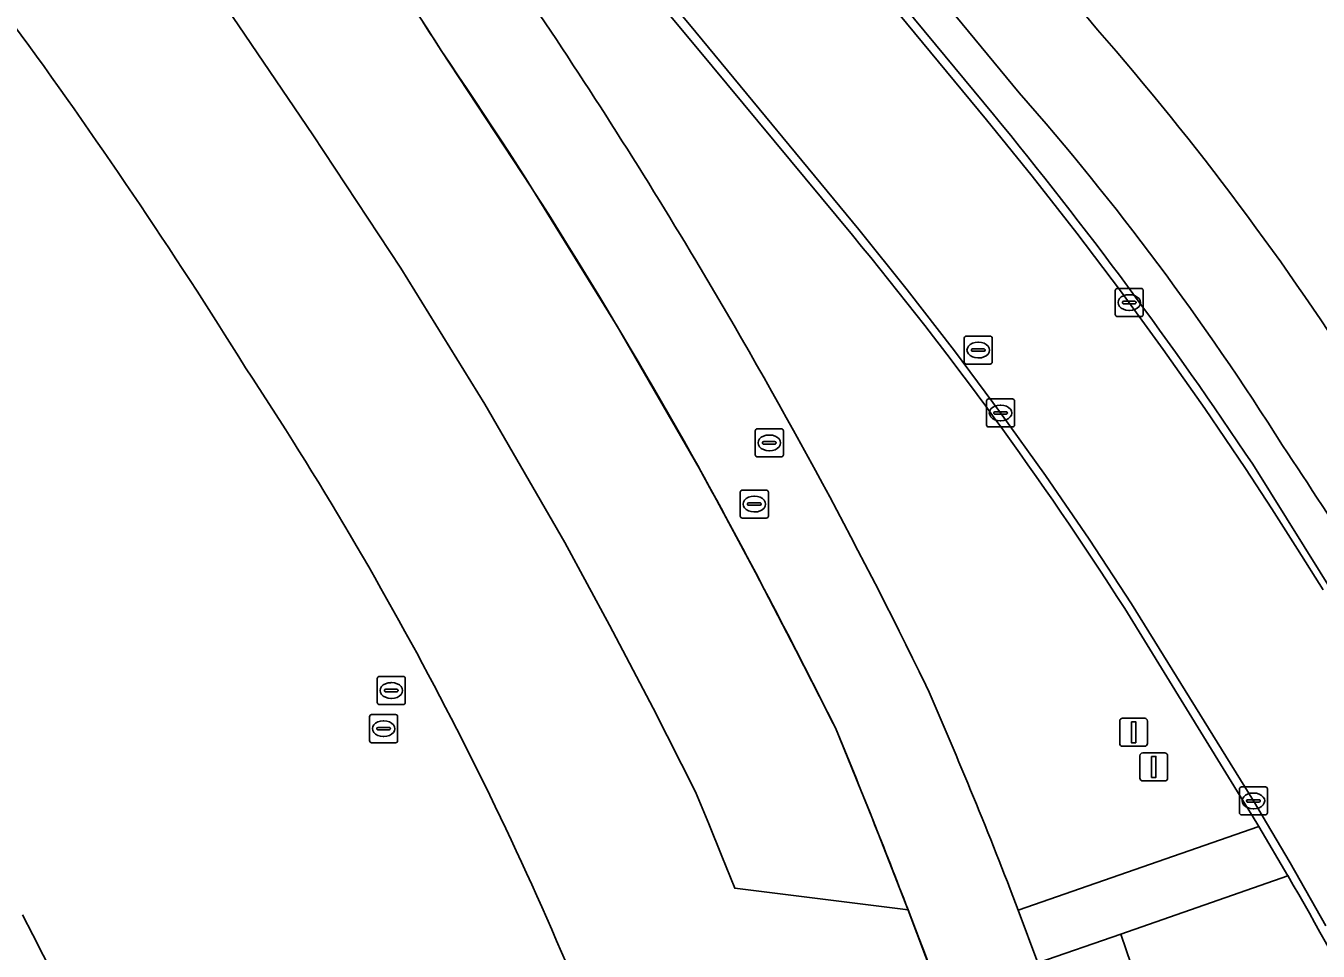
# Model space of a CAD drawing. Extents: x 155018 to 156648, y 383979 to 385733.
# Drawn here: x 156476.12 to 156522.19, y 384758.28 to 384791.25 of the extents above; entities that cross this region are included whole.
import ezdxf

# ---------------------------------------------------------------- set-up
doc = ezdxf.new("R2010")
doc.units = 0
for name, color, linetype in [('IMGEO_Afsluitpaal', 7, 'Continuous'), ('IMGEO_Berm_groen', 7, 'Continuous'), ('IMGEO_Erf', 7, 'Continuous'), ('IMGEO_Fietspad_gesloten', 7, 'Continuous'), ('IMGEO_Kolk', 7, 'Continuous'), ('IMGEO_Lijnafwatering', 7, 'Continuous'), ('IMGEO_Pand', 7, 'Continuous'), ('IMGEO_Parkeervlak_gesloten', 7, 'Continuous'), ('IMGEO_Rijbaan_lokaal_gesloten', 7, 'Continuous'), ('IMGEO_Rioolput', 7, 'Continuous'), ('IMGEO_Voetpad_open', 7, 'Continuous')]:
    doc.layers.add(name, color=color, linetype=linetype)

msp = doc.modelspace()

# ---------------------------------------------------------------- linework, layer by layer
at = {"layer": 'IMGEO_Afsluitpaal'}
for p, q in [((156515.116, 384765.681), (156515.116, 384766.481)), ((156515.116, 384766.481), (156515.116, 384765.681)), ((156515.216, 384766.581), (156516.006, 384766.581)), ((156516.006, 384766.581), (156515.216, 384766.581)), ((156516.106, 384766.481), (156516.106, 384765.681)), ((156516.106, 384765.681), (156516.106, 384766.481)), ((156516.006, 384765.581), (156515.216, 384765.581)), ((156515.216, 384765.581), (156516.006, 384765.581)), ((156515.835, 384764.446), (156515.835, 384765.246)), ((156515.835, 384765.246), (156515.835, 384764.446)), ((156515.935, 384765.346), (156516.725, 384765.346)), ((156516.725, 384765.346), (156515.935, 384765.346)), ((156516.825, 384765.246), (156516.825, 384764.446)), ((156516.825, 384764.446), (156516.825, 384765.246)), ((156516.725, 384764.346), (156515.935, 384764.346)), ((156515.935, 384764.346), (156516.725, 384764.346))]:
    msp.add_line(p, q, dxfattribs=at)
for points in [[(156515.536, 384766.456), (156515.686, 384766.456), (156515.686, 384765.706), (156515.536, 384765.706), (156515.536, 384766.456)], [(156516.255, 384765.221), (156516.405, 384765.221), (156516.405, 384764.471), (156516.255, 384764.471), (156516.255, 384765.221)]]:
    msp.add_lwpolyline(points, dxfattribs=at)
for centre, start, end in [((156515.216, 384766.481), 90, 180), ((156515.216, 384766.481), 90, 180), ((156516.006, 384766.481), 0, 90), ((156516.006, 384766.481), 360, 90), ((156515.216, 384765.681), 180, 270), ((156515.216, 384765.681), 180, 270), ((156516.006, 384765.681), 270, 0), ((156516.006, 384765.681), 270, 0), ((156515.935, 384765.246), 90, 180), ((156515.935, 384765.246), 90, 180), ((156516.725, 384765.246), 0, 90), ((156516.725, 384765.246), 360, 90), ((156515.935, 384764.446), 180, 270), ((156515.935, 384764.446), 180, 270), ((156516.725, 384764.446), 270, 0), ((156516.725, 384764.446), 270, 0)]:
    msp.add_arc(centre, 0.1, start, end, dxfattribs=at)
at = {"layer": 'IMGEO_Berm_groen'}
for points in [[(156381.367, 384930.954), (156406.217, 384906.79), (156430.162, 384883.207), (156451.162, 384862.667), (156457.4, 384856.179), (156468.438, 384844.792), (156474.424, 384838.196), (156491.394, 384818.691), (156500, 384808.426), (156505.202, 384802.154), (156514.326, 384791.112)], [(156511.534, 384788.871), (156502.443, 384799.882), (156500, 384802.833), (156477.473, 384829.728)], [(156500, 384800.909), (156501.54, 384799.057), (156510.615, 384788.091)], [(156505.584, 384783.789), (156500, 384790.516), (156497.115, 384793.991)], [(156519.859, 384775.628), (156525.292, 384766.929), (156526.468, 384764.957), (156527.639, 384765.365), (156526.362, 384767.605)], [(156511.5, 384759.735), (156520.073, 384762.726), (156519.84, 384763.11), (156519.605, 384763.494), (156515.294, 384770.486)], [(156521.112, 384760.97), (156515.153, 384758.891), (156517.923, 384750.761), (156520.84, 384740.334), (156523.333, 384729.795), (156523.691, 384727.258), (156528.067, 384728.201), (156530.41, 384718.596), (156538.727, 384703.602), (156550.089, 384688.96), (156553.252, 384682.048), (156557.555, 384677.478), (156557.422, 384677.915), (156557.03, 384678.865), (156550.132, 384695.141), (156543.325, 384711.199), (156536.074, 384728.235), (156528.419, 384746.119)], [(156380.988, 384563.978), (156398.306, 384564.091), (156423.183, 384568.491), (156436.947, 384572.778), (156453.814, 384581.86), (156468.932, 384591.619), (156487.829, 384608.824), (156497.193, 384620.558), (156508.476, 384637.086), (156514.568, 384649.778), (156520.835, 384673.402), (156523.967, 384691.509), (156524.981, 384702.285), (156525.138, 384711.423), (156524.727, 384719.906), (156523.691, 384727.258), (156523.333, 384729.795), (156520.84, 384740.334), (156517.923, 384750.761), (156515.153, 384758.891), (156512.202, 384757.862)]]:
    msp.add_lwpolyline(points, dxfattribs=at)
for centre, radius, start, end in [((156328.017, 384679.81), 200.511, 30.93774, 34.21178), ((156436.342, 384722.85), 103.64, 32.31444, 41.1969), ((156436.663, 384723.184), 99.602, 32.22699, 41.26156), ((156391.667, 384690.206), 154.046, 33.67798, 39.45182), ((156402.002, 384697.988), 134.503, 32.616, 39.6362), ((156326.17, 384678.836), 202.595, 26.03476, 30.90571), ((156388.861, 384687.586), 159.09, 30.19717, 33.89175), ((156351.649, 384698.832), 171.06, 20.85684, 23.76184), ((156417.473, 384700.752), 119.863, 24.25962, 30.15844)]:
    msp.add_arc(centre, radius, start, end, dxfattribs=at)
at = {"layer": 'IMGEO_Erf'}
for centre, radius, start, end in [((156319.264, 384676.587), 193.967, 31.89202, 40.6167), ((156373.732, 384705.96), 132.258, 21.38489, 33.55469), ((156377.485, 384707.828), 111.274, 14.41252, 27.71134)]:
    msp.add_arc(centre, radius, start, end, dxfattribs=at)
at = {"layer": 'IMGEO_Fietspad_gesloten'}
for points in [[(156514.326, 384791.112), (156505.202, 384802.154), (156500, 384808.426), (156491.394, 384818.691), (156474.424, 384838.196), (156468.438, 384844.792), (156457.4, 384856.179), (156451.162, 384862.667), (156430.162, 384883.207), (156406.217, 384906.79), (156381.367, 384930.954)], [(156477.473, 384829.728), (156500, 384802.833), (156502.443, 384799.882), (156511.534, 384788.871)]]:
    msp.add_lwpolyline(points, dxfattribs=at)
for centre, radius, start, end in [((156436.342, 384722.85), 103.64, 32.31444, 41.1969), ((156436.663, 384723.184), 99.602, 32.22699, 41.26156), ((156388.861, 384687.586), 159.09, 30.19717, 33.89175)]:
    msp.add_arc(centre, radius, start, end, dxfattribs=at)
at = {"layer": 'IMGEO_Kolk'}
for p, q in [((156514.955, 384780.968), (156514.955, 384781.82)), ((156515.03, 384781.894), (156515.882, 384781.894)), ((156515.443, 384781.674), (156515.468, 384781.674)), ((156515.956, 384781.82), (156515.956, 384780.968)), ((156515.214, 384781.388), (156515.214, 384781.4)), ((156515.652, 384781.351), (156515.254, 384781.351)), ((156515.257, 384781.437), (156515.655, 384781.437)), ((156515.466, 384781.114), (156515.441, 384781.114)), ((156515.698, 384781.4), (156515.698, 384781.388)), ((156515.882, 384780.894), (156515.03, 384780.894)), ((156510.367, 384777.033), (156510.367, 384777.885)), ((156510.442, 384777.959), (156511.294, 384777.959)), ((156511.368, 384777.885), (156511.368, 384777.033)), ((156510.626, 384777.453), (156510.626, 384777.465)), ((156510.669, 384777.502), (156511.067, 384777.502)), ((156510.855, 384777.739), (156510.88, 384777.739)), ((156511.11, 384777.465), (156511.11, 384777.453)), ((156511.064, 384777.416), (156510.666, 384777.416)), ((156510.878, 384777.179), (156510.853, 384777.179)), ((156511.294, 384776.959), (156510.442, 384776.959)), ((156488.37, 384765.782), (156488.37, 384766.634)), ((156488.445, 384766.708), (156489.297, 384766.708)), ((156488.858, 384766.488), (156488.883, 384766.488)), ((156489.371, 384766.634), (156489.371, 384765.782)), ((156488.629, 384766.202), (156488.629, 384766.214)), ((156489.067, 384766.165), (156488.669, 384766.165)), ((156488.672, 384766.251), (156489.07, 384766.251)), ((156488.881, 384765.928), (156488.856, 384765.928)), ((156489.113, 384766.214), (156489.113, 384766.202)), ((156489.297, 384765.708), (156488.445, 384765.708)), ((156519.383, 384763.209), (156519.383, 384764.061)), ((156519.458, 384764.135), (156520.31, 384764.135)), ((156520.384, 384764.061), (156520.384, 384763.209)), ((156519.642, 384763.629), (156519.642, 384763.641)), ((156519.685, 384763.678), (156520.083, 384763.678)), ((156519.871, 384763.915), (156519.896, 384763.915)), ((156520.126, 384763.641), (156520.126, 384763.629)), ((156520.08, 384763.592), (156519.682, 384763.592)), ((156519.894, 384763.355), (156519.869, 384763.355)), ((156520.31, 384763.135), (156519.458, 384763.135))]:
    msp.add_line(p, q, dxfattribs=at)
for points in [[(156514.955, 384780.968), (156514.955, 384781.82)], [(156515.03, 384781.894), (156515.882, 384781.894)], [(156515.956, 384781.82), (156515.956, 384780.968)], [(156515.882, 384780.894), (156515.03, 384780.894)], [(156510.367, 384777.033), (156510.367, 384777.885)], [(156510.442, 384777.959), (156511.294, 384777.959)], [(156511.368, 384777.885), (156511.368, 384777.033)], [(156511.294, 384776.959), (156510.442, 384776.959)], [(156488.37, 384765.782), (156488.37, 384766.634)], [(156488.445, 384766.708), (156489.297, 384766.708)], [(156489.371, 384766.634), (156489.371, 384765.782)], [(156489.297, 384765.708), (156488.445, 384765.708)], [(156519.383, 384763.209), (156519.383, 384764.061)], [(156519.458, 384764.135), (156520.31, 384764.135)], [(156520.384, 384764.061), (156520.384, 384763.209)], [(156520.31, 384763.135), (156519.458, 384763.135)]]:
    msp.add_lwpolyline(points, dxfattribs=at)
for centre, radius, start, end in [((156515.032, 384781.818), 0.0765, 91.552, 178.448), ((156515.032, 384781.818), 0.0765, 91.552, 178.448), ((156515.88, 384781.818), 0.0765, 1.552, 88.448), ((156515.88, 384781.818), 0.0765, 1.552, 88.448), ((156515.254, 384781.397), 0.0403, 85.8775, 175.7526), ((156515.251, 384781.387), 0.0366, 178.938, 274.7102), ((156515.655, 384781.394), 0.043, 264.8664, 352.4533), ((156515.659, 384781.399), 0.0386, 1.7309, 96.639), ((156515.032, 384780.97), 0.0765, 181.552, 268.448), ((156515.032, 384780.97), 0.0765, 181.552, 268.448), ((156515.88, 384780.97), 0.0765, 271.552, 358.448), ((156515.88, 384780.97), 0.0765, 271.552, 358.448), ((156510.444, 384777.883), 0.0765, 91.552, 178.448), ((156510.444, 384777.883), 0.0765, 91.552, 178.448), ((156511.292, 384777.883), 0.0765, 1.552, 88.448), ((156511.292, 384777.883), 0.0765, 1.552, 88.448), ((156510.666, 384777.462), 0.0403, 85.8775, 175.7526), ((156510.663, 384777.452), 0.0366, 178.938, 274.7102), ((156511.067, 384777.459), 0.043, 264.8664, 352.4533), ((156511.071, 384777.464), 0.0386, 1.7309, 96.639), ((156510.444, 384777.035), 0.0765, 181.552, 268.448), ((156510.444, 384777.035), 0.0765, 181.552, 268.448), ((156511.292, 384777.035), 0.0765, 271.552, 358.448), ((156511.292, 384777.035), 0.0765, 271.552, 358.448), ((156488.447, 384766.632), 0.0765, 91.552, 178.448), ((156488.447, 384766.632), 0.0765, 91.552, 178.448), ((156489.295, 384766.632), 0.0765, 1.552, 88.448), ((156489.295, 384766.632), 0.0765, 1.552, 88.448), ((156488.669, 384766.211), 0.0403, 85.8775, 175.7526), ((156488.666, 384766.201), 0.0366, 178.938, 274.7102), ((156489.07, 384766.208), 0.043, 264.8664, 352.4533), ((156489.074, 384766.213), 0.0386, 1.7309, 96.639), ((156488.447, 384765.784), 0.0765, 181.552, 268.448), ((156488.447, 384765.784), 0.0765, 181.552, 268.448), ((156489.295, 384765.784), 0.0765, 271.552, 358.448), ((156489.295, 384765.784), 0.0765, 271.552, 358.448), ((156519.46, 384764.059), 0.0765, 91.552, 178.448), ((156519.46, 384764.059), 0.0765, 91.552, 178.448), ((156520.308, 384764.059), 0.0765, 1.552, 88.448), ((156520.308, 384764.059), 0.0765, 1.552, 88.448), ((156519.682, 384763.638), 0.0403, 85.8775, 175.7526), ((156519.679, 384763.628), 0.0366, 178.938, 274.7102), ((156520.083, 384763.635), 0.043, 264.8664, 352.4533), ((156520.087, 384763.64), 0.0386, 1.7309, 96.639), ((156519.46, 384763.211), 0.0765, 181.552, 268.448), ((156519.46, 384763.211), 0.0765, 181.552, 268.448), ((156520.308, 384763.211), 0.0765, 271.552, 358.448), ((156520.308, 384763.211), 0.0765, 271.552, 358.448)]:
    msp.add_arc(centre, radius, start, end, dxfattribs=at)
for centre, major_axis, ratio, start_param, end_param in [((156515.442, 384781.394), (-0.387, 0.002), 0.722429, 4.712389, 7.853982), ((156515.467, 384781.394), (-0.39, 0.002), 0.717154, 1.570796, 4.712389), ((156510.854, 384777.459), (-0.387, 0.002), 0.722429, 4.712389, 7.853982), ((156510.879, 384777.459), (-0.39, 0.002), 0.717154, 1.570796, 4.712389), ((156488.857, 384766.208), (-0.387, 0.002), 0.722429, 4.712389, 7.853982), ((156488.882, 384766.208), (-0.39, 0.002), 0.717154, 1.570796, 4.712389), ((156519.87, 384763.635), (-0.387, 0.002), 0.722429, 4.712389, 7.853982), ((156519.895, 384763.635), (-0.39, 0.002), 0.717154, 1.570796, 4.712389)]:
    msp.add_ellipse(centre, major_axis=major_axis, ratio=ratio, start_param=start_param, end_param=end_param, dxfattribs=at)
at = {"layer": 'IMGEO_Lijnafwatering'}
for points in [[(156500.659, 384774.513), (156500.48, 384774.841), (156500.3, 384775.169), (156500.12, 384775.497), (156497.2, 384780.547), (156494.133, 384785.509), (156490.921, 384790.378), (156490.705, 384790.717), (156490.487, 384791.056), (156490.269, 384791.394)], [(156508.806, 384756.467), (156507.575, 384759.74), (156506.299, 384762.996), (156504.979, 384766.234), (156503.572, 384769.011), (156502.132, 384771.77), (156500.659, 384774.513)]]:
    msp.add_lwpolyline(points, dxfattribs=at)
at = {"layer": 'IMGEO_Pand'}
msp.add_arc((156377.485, 384707.828), 111.274, 14.41252, 27.71134, dxfattribs=at)
at = {"layer": 'IMGEO_Parkeervlak_gesloten'}
msp.add_lwpolyline([(156462.464, 384824.482), (156455.25, 384823.782), (156460.018, 384819.22), (156464.665, 384814.535), (156469.188, 384809.73), (156475.343, 384802.616), (156481.069, 384795.153), (156486.348, 384787.366), (156489.485, 384782.614), (156492.481, 384777.771), (156495.332, 384772.842), (156496.925, 384769.901), (156498.48, 384766.939), (156499.996, 384763.958), (156500.466, 384762.815), (156500.932, 384761.669), (156501.391, 384760.521), (156507.571, 384759.75)], dxfattribs=at)
for centre, radius, start, end in [((156351.202, 384701.435), 165.627, 32.48026, 42.54657), ((156327.246, 384678.915), 198.025, 29.19139, 34.25491), ((156272.139, 384650.001), 260.239, 26.52816, 28.83126), ((156268.176, 384667.811), 256.443, 21.00912, 22.56932)]:
    msp.add_arc(centre, radius, start, end, dxfattribs=at)
at = {"layer": 'IMGEO_Rijbaan_lokaal_gesloten'}
for points in [[(156476.235, 384828.643), (156480.225, 384823.967), (156484.203, 384819.281), (156488.17, 384814.585), (156492.125, 384809.879), (156496.068, 384805.163), (156500, 384800.438), (156501.304, 384798.865), (156510.368, 384787.9), (156511.996, 384785.898), (156513.59, 384783.868), (156515.147, 384781.81), (156516.668, 384779.725), (156518.153, 384777.614), (156519.601, 384775.478), (156520.535, 384774.045), (156521.458, 384772.605), (156522.37, 384771.159)], [(156522.37, 384771.159), (156521.458, 384772.605), (156520.535, 384774.045), (156519.601, 384775.478), (156518.153, 384777.614), (156516.668, 384779.725), (156515.147, 384781.81), (156513.59, 384783.868), (156511.996, 384785.898), (156510.368, 384787.9), (156501.304, 384798.865), (156500, 384800.438), (156496.068, 384805.163), (156492.125, 384809.879), (156488.17, 384814.585), (156484.203, 384819.281), (156480.225, 384823.967), (156476.235, 384828.643)], [(156522.462, 384759.188), (156521.196, 384761.425), (156519.885, 384763.636), (156515.539, 384770.659), (156514.024, 384772.957), (156512.466, 384775.226), (156510.865, 384777.465), (156509.222, 384779.674), (156507.539, 384781.851), (156505.814, 384783.997), (156500, 384791.026), (156497.372, 384794.203), (156493.022, 384799.42), (156488.662, 384804.629), (156484.292, 384809.829), (156479.912, 384815.021), (156475.521, 384820.204), (156471.12, 384825.378)], [(156471.12, 384825.378), (156475.521, 384820.204), (156479.912, 384815.021), (156484.292, 384809.829), (156488.662, 384804.629), (156493.022, 384799.42), (156497.372, 384794.203), (156500, 384791.026), (156505.814, 384783.997), (156507.539, 384781.851), (156509.222, 384779.674), (156510.865, 384777.465), (156512.466, 384775.226), (156514.024, 384772.957), (156515.539, 384770.659), (156519.885, 384763.636), (156521.196, 384761.425), (156522.462, 384759.188)], [(156507.571, 384759.75), (156501.391, 384760.521), (156500.932, 384761.669), (156500.466, 384762.815), (156499.996, 384763.958), (156498.48, 384766.939), (156496.925, 384769.901), (156495.332, 384772.842), (156492.481, 384777.771), (156489.485, 384782.614), (156486.348, 384787.366), (156481.069, 384795.153), (156475.343, 384802.616), (156469.188, 384809.73), (156464.665, 384814.535), (156460.018, 384819.22), (156455.25, 384823.782), (156462.464, 384824.482)], [(156510.615, 384788.091), (156501.54, 384799.057), (156500, 384800.909)], [(156497.115, 384793.991), (156500, 384790.516), (156505.584, 384783.789)], [(156527.481, 384763.192), (156526.468, 384764.957), (156525.292, 384766.929), (156519.859, 384775.628)], [(156515.294, 384770.486), (156519.605, 384763.494), (156519.84, 384763.11), (156520.073, 384762.726), (156521.112, 384760.97)], [(156512.202, 384757.862), (156511.5, 384759.735)]]:
    msp.add_lwpolyline(points, dxfattribs=at)
for centre, radius, start, end in [((156351.202, 384701.435), 165.627, 32.48026, 42.54657), ((156319.264, 384676.587), 193.967, 31.89202, 40.6167), ((156328.017, 384679.81), 200.511, 30.93774, 34.21178), ((156327.246, 384678.915), 198.025, 29.19139, 34.25491), ((156391.667, 384690.206), 154.046, 33.67798, 39.45182), ((156402.002, 384697.988), 134.503, 32.616, 39.6362), ((156326.17, 384678.836), 202.595, 26.03476, 30.90571), ((156373.732, 384705.96), 132.258, 21.38489, 33.55469), ((156272.139, 384650.001), 260.239, 26.52816, 28.83126), ((156351.649, 384698.832), 171.06, 20.85684, 23.76184), ((156268.176, 384667.811), 256.443, 21.00912, 22.56932), ((156417.473, 384700.752), 119.863, 24.25962, 30.15844), ((156264.208, 384666.333), 260.677, 19.71185, 20.99964), ((156264.208, 384666.333), 260.677, 19.71185, 20.99964)]:
    msp.add_arc(centre, radius, start, end, dxfattribs=at)
at = {"layer": 'IMGEO_Rioolput'}
for p, q in [((156509.646, 384780.199), (156510.498, 384780.199)), ((156509.571, 384779.273), (156509.571, 384780.125)), ((156509.873, 384779.742), (156510.271, 384779.742)), ((156510.059, 384779.979), (156510.084, 384779.979)), ((156510.572, 384780.125), (156510.572, 384779.273)), ((156509.83, 384779.693), (156509.83, 384779.705)), ((156510.268, 384779.656), (156509.87, 384779.656)), ((156510.082, 384779.419), (156510.057, 384779.419)), ((156510.314, 384779.705), (156510.314, 384779.693)), ((156510.498, 384779.199), (156509.646, 384779.199)), ((156502.122, 384775.967), (156502.122, 384776.819)), ((156502.197, 384776.893), (156503.049, 384776.893)), ((156502.61, 384776.673), (156502.635, 384776.673)), ((156503.123, 384776.819), (156503.123, 384775.967)), ((156502.381, 384776.387), (156502.381, 384776.399)), ((156502.819, 384776.35), (156502.421, 384776.35)), ((156502.424, 384776.436), (156502.822, 384776.436)), ((156502.633, 384776.113), (156502.608, 384776.113)), ((156502.865, 384776.399), (156502.865, 384776.387)), ((156503.049, 384775.893), (156502.197, 384775.893)), ((156501.662, 384774.711), (156502.514, 384774.711)), ((156501.587, 384773.785), (156501.587, 384774.637)), ((156501.846, 384774.205), (156501.846, 384774.217)), ((156501.889, 384774.254), (156502.287, 384774.254)), ((156502.075, 384774.491), (156502.1, 384774.491)), ((156502.33, 384774.217), (156502.33, 384774.205)), ((156502.588, 384774.637), (156502.588, 384773.785)), ((156502.284, 384774.168), (156501.886, 384774.168)), ((156502.098, 384773.931), (156502.073, 384773.931)), ((156502.514, 384773.711), (156501.662, 384773.711)), ((156488.644, 384767.142), (156488.644, 384767.994)), ((156488.719, 384768.068), (156489.571, 384768.068)), ((156489.132, 384767.848), (156489.157, 384767.848)), ((156489.645, 384767.994), (156489.645, 384767.142)), ((156488.903, 384767.562), (156488.903, 384767.574)), ((156489.341, 384767.525), (156488.943, 384767.525)), ((156488.946, 384767.611), (156489.344, 384767.611)), ((156489.155, 384767.288), (156489.13, 384767.288)), ((156489.387, 384767.574), (156489.387, 384767.562)), ((156489.571, 384767.068), (156488.719, 384767.068))]:
    msp.add_line(p, q, dxfattribs=at)
for points in [[(156509.646, 384780.199), (156510.498, 384780.199)], [(156509.571, 384779.273), (156509.571, 384780.125)], [(156510.572, 384780.125), (156510.572, 384779.273)], [(156510.498, 384779.199), (156509.646, 384779.199)], [(156502.122, 384775.967), (156502.122, 384776.819)], [(156502.197, 384776.893), (156503.049, 384776.893)], [(156503.123, 384776.819), (156503.123, 384775.967)], [(156503.049, 384775.893), (156502.197, 384775.893)], [(156501.662, 384774.711), (156502.514, 384774.711)], [(156501.587, 384773.785), (156501.587, 384774.637)], [(156502.588, 384774.637), (156502.588, 384773.785)], [(156502.514, 384773.711), (156501.662, 384773.711)], [(156488.644, 384767.142), (156488.644, 384767.994)], [(156488.719, 384768.068), (156489.571, 384768.068)], [(156489.645, 384767.994), (156489.645, 384767.142)], [(156489.571, 384767.068), (156488.719, 384767.068)]]:
    msp.add_lwpolyline(points, dxfattribs=at)
for centre, radius, start, end in [((156509.648, 384780.123), 0.0765, 91.552, 178.448), ((156509.648, 384780.123), 0.0765, 91.552, 178.448), ((156510.496, 384780.123), 0.0765, 1.552, 88.448), ((156510.496, 384780.123), 0.0765, 1.552, 88.448), ((156509.87, 384779.702), 0.0403, 85.8775, 175.7526), ((156510.275, 384779.704), 0.0386, 1.7309, 96.639), ((156509.648, 384779.275), 0.0765, 181.552, 268.448), ((156509.648, 384779.275), 0.0765, 181.552, 268.448), ((156509.867, 384779.692), 0.0366, 178.938, 274.7102), ((156510.271, 384779.699), 0.043, 264.8664, 352.4533), ((156510.496, 384779.275), 0.0765, 271.552, 358.448), ((156510.496, 384779.275), 0.0765, 271.552, 358.448), ((156502.199, 384776.817), 0.0765, 91.552, 178.448), ((156502.199, 384776.817), 0.0765, 91.552, 178.448), ((156503.047, 384776.817), 0.0765, 1.552, 88.448), ((156503.047, 384776.817), 0.0765, 1.552, 88.448), ((156502.421, 384776.396), 0.0403, 85.8775, 175.7526), ((156502.418, 384776.386), 0.0366, 178.938, 274.7102), ((156502.822, 384776.393), 0.043, 264.8664, 352.4533), ((156502.826, 384776.398), 0.0386, 1.7309, 96.639), ((156502.199, 384775.969), 0.0765, 181.552, 268.448), ((156502.199, 384775.969), 0.0765, 181.552, 268.448), ((156503.047, 384775.969), 0.0765, 271.552, 358.448), ((156503.047, 384775.969), 0.0765, 271.552, 358.448), ((156501.664, 384774.635), 0.0765, 91.552, 178.448), ((156501.664, 384774.635), 0.0765, 91.552, 178.448), ((156502.512, 384774.635), 0.0765, 1.552, 88.448), ((156502.512, 384774.635), 0.0765, 1.552, 88.448), ((156501.886, 384774.214), 0.0403, 85.8775, 175.7526), ((156501.883, 384774.204), 0.0366, 178.938, 274.7102), ((156502.287, 384774.211), 0.043, 264.8664, 352.4533), ((156502.291, 384774.216), 0.0386, 1.7309, 96.639), ((156501.664, 384773.787), 0.0765, 181.552, 268.448), ((156501.664, 384773.787), 0.0765, 181.552, 268.448), ((156502.512, 384773.787), 0.0765, 271.552, 358.448), ((156502.512, 384773.787), 0.0765, 271.552, 358.448), ((156488.721, 384767.992), 0.0765, 91.552, 178.448), ((156488.721, 384767.992), 0.0765, 91.552, 178.448), ((156489.569, 384767.992), 0.0765, 1.552, 88.448), ((156489.569, 384767.992), 0.0765, 1.552, 88.448), ((156488.943, 384767.571), 0.0403, 85.8775, 175.7526), ((156488.94, 384767.561), 0.0366, 178.938, 274.7102), ((156489.344, 384767.568), 0.043, 264.8664, 352.4533), ((156489.348, 384767.573), 0.0386, 1.7309, 96.639), ((156488.721, 384767.144), 0.0765, 181.552, 268.448), ((156488.721, 384767.144), 0.0765, 181.552, 268.448), ((156489.569, 384767.144), 0.0765, 271.552, 358.448), ((156489.569, 384767.144), 0.0765, 271.552, 358.448)]:
    msp.add_arc(centre, radius, start, end, dxfattribs=at)
for centre, major_axis, ratio, start_param, end_param in [((156510.058, 384779.699), (-0.387, 0.002), 0.722429, 4.712389, 7.853982), ((156510.083, 384779.699), (-0.39, 0.002), 0.717154, 1.570796, 4.712389), ((156502.609, 384776.393), (-0.387, 0.002), 0.722429, 4.712389, 7.853982), ((156502.634, 384776.393), (-0.39, 0.002), 0.717154, 1.570796, 4.712389), ((156502.074, 384774.211), (-0.387, 0.002), 0.722429, 4.712389, 7.853982), ((156502.099, 384774.211), (-0.39, 0.002), 0.717154, 1.570796, 4.712389), ((156489.131, 384767.568), (-0.387, 0.002), 0.722429, 4.712389, 7.853982), ((156489.156, 384767.568), (-0.39, 0.002), 0.717154, 1.570796, 4.712389)]:
    msp.add_ellipse(centre, major_axis=major_axis, ratio=ratio, start_param=start_param, end_param=end_param, dxfattribs=at)
at = {"layer": 'IMGEO_Voetpad_open'}
msp.add_lwpolyline([(156521.112, 384760.97), (156520.073, 384762.726), (156511.5, 384759.735), (156512.202, 384757.862), (156515.153, 384758.891)], close=True, dxfattribs=at)

doc.saveas('drawing.dxf')
